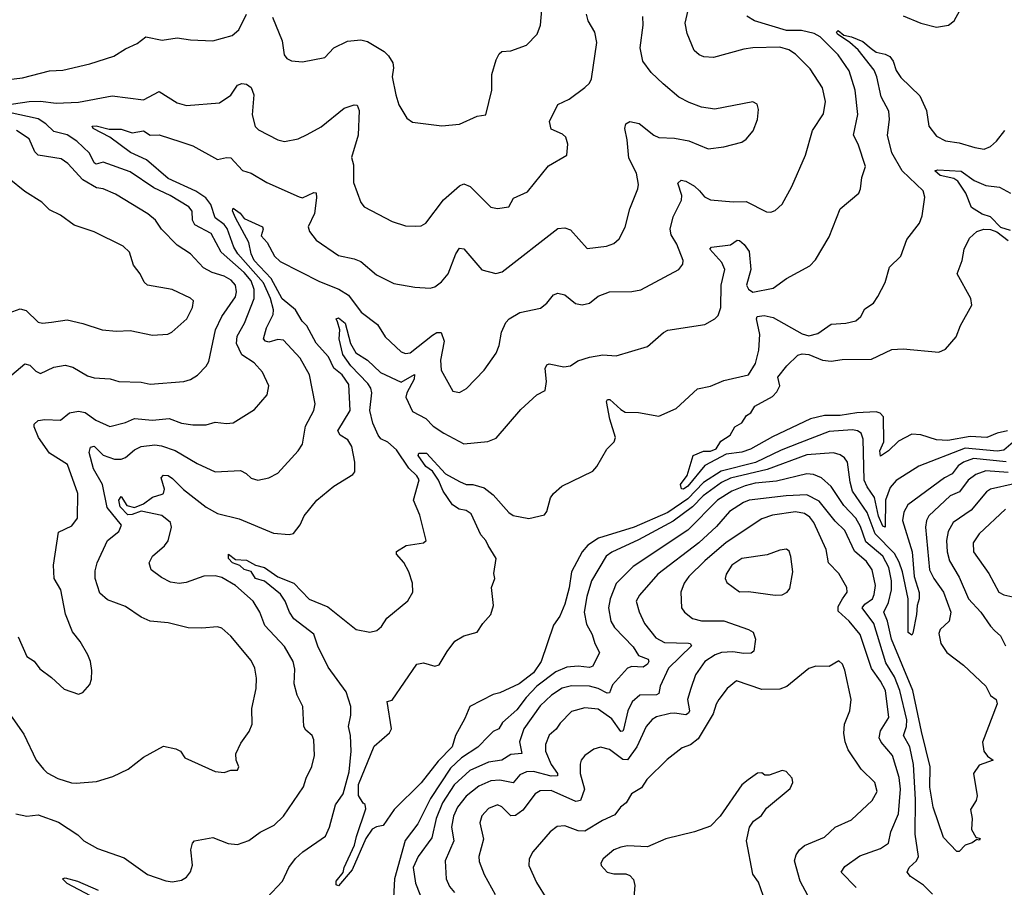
# Model space of a CAD drawing. Extents: x 1246230 to 1426786, y 660032 to 763141.
# Tile 537 of 566: x 1359952 to 1364347, y 747787 to 751660. Entities that reach past the tile are written whole.
import ezdxf

# ---------------------------------------------------------------- set-up
doc = ezdxf.new("R2010")
doc.units = 0

msp = doc.modelspace()

# ---------------------------------------------------------------- linework, layer by layer
at = {"layer": '0CON10XD'}
for points in [[(1361081.5, 751671.5), (1361123.6, 751565), (1361133.4, 751503.4), (1361145, 751486.2), (1361165, 751476), (1361215, 751472), (1361315, 751490.8), (1361354.2, 751535), (1361415, 751564.2), (1361475, 751570), (1361505, 751562.9), (1361578.7, 751518.7), (1361598.8, 751498.8), (1361617.3, 751467.3), (1361621.2, 751445), (1361614.5, 751404.5), (1361630.6, 751325), (1361645, 751280), (1361680.3, 751220.3), (1361705, 751202), (1361835.9, 751185.9), (1361915, 751194.2), (1361995, 751228.8), (1362033.3, 751235), (1362059.2, 751345), (1362059.4, 751415), (1362078.9, 751481.1), (1362092, 751508), (1362105, 751518.6), (1362145, 751521.4), (1362215, 751545.8), (1362261.4, 751595), (1362276.7, 751635), (1362293.3, 751826.7)], [(1359934.6, 748114.6), (1359985, 748104.4), (1360035, 748110.5), (1360125, 748077.5), (1360211.8, 748021.8), (1360239.4, 747995), (1360300.1, 747960.1), (1360418.1, 747918.1), (1360522.5, 747845), (1360605, 747816), (1360635, 747811.2), (1360675, 747819.2), (1360697, 747833), (1360715, 747856.7), (1360724.1, 747885.9), (1360716, 747955), (1360723.8, 747985), (1360733.3, 747995), (1360815, 748009.5), (1360883.5, 747983.5), (1360925, 747978.8), (1360975, 747995.5), (1361026.3, 748033.7), (1361088, 748065), (1361129.2, 748105), (1361218.6, 748235), (1361230.6, 748275), (1361257, 748327), (1361267.8, 748375), (1361265.6, 748445), (1361258.6, 748465), (1361229.1, 748489.1), (1361220.6, 748505), (1361215.5, 748595), (1361191.1, 748645), (1361177.5, 748695), (1361180.7, 748760.7), (1361173.1, 748795), (1361135, 748862.5), (1361046.5, 748956.5), (1361024.6, 749015), (1360995.2, 749065.2), (1360915.5, 749135), (1360855, 749170), (1360825, 749176.9), (1360775, 749175.4), (1360695, 749147.3), (1360665, 749142.7), (1360625, 749149.1), (1360585, 749169.5), (1360539.2, 749205), (1360530.8, 749235), (1360545.8, 749265), (1360599.2, 749310.8), (1360615.5, 749334.5), (1360629.5, 749395), (1360625.4, 749415), (1360586.2, 749446.2), (1360495, 749466.9), (1360455, 749451), (1360435, 749450.4), (1360400.3, 749485), (1360394.7, 749515), (1360405, 749532), (1360431.4, 749491.4), (1360465, 749482.2), (1360505, 749499.6), (1360545, 749528.2), (1360588.6, 749541.4), (1360595, 749545.8), (1360599.1, 749565), (1360583.2, 749615), (1360593.8, 749626.2), (1360615, 749625.3), (1360635, 749612.3), (1360683.2, 749563.2), (1360731.2, 749525), (1360785, 749483.4), (1360835, 749456.2), (1360932.2, 749432.2), (1361085, 749367.5), (1361155, 749362.5), (1361175, 749366.7), (1361204.2, 749405.8), (1361222.5, 749445), (1361279.2, 749515), (1361355, 749578.5), (1361439.7, 749630.3), (1361448.3, 749641.7), (1361448.1, 749685), (1361435.6, 749755), (1361416.9, 749785), (1361383.5, 749805), (1361373.1, 749825), (1361427.2, 749915), (1361421.7, 750031.7), (1361391.2, 750075), (1361354.8, 750104.8), (1361330.5, 750155), (1361276, 750216), (1361233.5, 750293.5), (1361212.7, 750315), (1361183.8, 750365), (1361124.1, 750414.1), (1361074.3, 750504.3), (1360999.6, 750585), (1360985.3, 750615), (1360975.5, 750665), (1360915.2, 750775.2), (1360902.7, 750807.3), (1360905, 750818.9), (1360936, 750796), (1360955, 750772.1), (1361036.2, 750735), (1361039.4, 750725), (1361030.6, 750695), (1361056.6, 750665), (1361090, 750605), (1361115, 750580), (1361291, 750491), (1361376.7, 750456.7), (1361419.9, 750429.9), (1361477.3, 750355), (1361550, 750300), (1361584.4, 750244.4), (1361655, 750176.9), (1361675, 750169.4), (1361695, 750172.9), (1361795, 750251.8), (1361815, 750263.8), (1361833.6, 750263.6), (1361846.9, 750225), (1361830.6, 750140.6), (1361832.9, 750095), (1361885, 750002.5), (1361915, 749996), (1361946.4, 750013.6), (1362025.7, 750095), (1362078.6, 750171.4), (1362093.1, 750205), (1362102.7, 750265), (1362122, 750308), (1362137.1, 750325), (1362185, 750353.3), (1362277.5, 750372.5), (1362305, 750394.2), (1362335, 750431.4), (1362355, 750440), (1362385, 750431.9), (1362433.3, 750393.3), (1362463, 750387), (1362495, 750394.3), (1362535, 750425.6), (1362585.4, 750444.6), (1362685, 750446.9), (1362724.2, 750454.2), (1362893.8, 750545), (1362911.9, 750568.1), (1362914.4, 750585), (1362885, 750658.1), (1362860.3, 750700.3), (1362855.9, 750725), (1362869.7, 750780.3), (1362906.8, 750855), (1362907.3, 750875), (1362890.4, 750929.6), (1362905, 750943.3), (1362925, 750939.6), (1362965, 750916.9), (1362986.8, 750896.8), (1363008.9, 750868.9), (1363035, 750855.9), (1363137.2, 750847.2), (1363195, 750849.1), (1363285, 750802.9), (1363305, 750800.8), (1363325, 750808.8), (1363355, 750836.2), (1363399.4, 750915), (1363460, 751055), (1363490.8, 751165), (1363539.8, 751240.2), (1363548.5, 751295), (1363535, 751356), (1363480.1, 751440.1), (1363415, 751505.4), (1363385, 751526), (1363345, 751537.5), (1363225, 751534.6), (1363185, 751528.9), (1363048.9, 751491.1), (1363005.7, 751494.3), (1362985, 751502.9), (1362962.4, 751522.4), (1362932.3, 751597.7), (1362922.2, 751645), (1362943.5, 751735)], [(1363895, 751677.5), (1363974.3, 751644.3), (1364045, 751626), (1364097.5, 751635), (1364123.3, 751655), (1364149.1, 751700.9)], [(1359815, 751382), (1359965, 751400.3), (1360085, 751431.9), (1360145, 751434.4), (1360265, 751462.7), (1360373, 751497), (1360425, 751530.6), (1360476.4, 751553.6), (1360515, 751584), (1360589.1, 751569.1), (1360655, 751578.5), (1360715, 751569.4), (1360814.3, 751565.7), (1360900.4, 751589.6), (1360930.6, 751615), (1360965, 751684.3)], [(1359832.9, 748665), (1359970.9, 748470.9), (1360026.2, 748355), (1360058.8, 748315), (1360075, 748298.8), (1360123.2, 748273.2), (1360183.2, 748253.2), (1360205, 748252.5), (1360295, 748260), (1360367.7, 748282.3), (1360436.1, 748313.9), (1360505, 748368.8), (1360595, 748417.5), (1360650, 748405), (1360670, 748395), (1360690, 748365), (1360825, 748304), (1360865, 748299.2), (1360895, 748310), (1360925, 748310), (1360930, 748325), (1360918, 748355), (1360917.7, 748382.3), (1360938.8, 748431.2), (1360977.4, 748482.6), (1360990, 748515), (1360988.5, 748585), (1361008.5, 748675), (1361009.4, 748720.6), (1361001.8, 748765), (1360985, 748800), (1360895, 748908.1), (1360854.5, 748944.5), (1360835, 748950.6), (1360765, 748943.8), (1360705, 748945.4), (1360615, 748967.3), (1360535, 748975.5), (1360495, 748992.7), (1360425, 749040), (1360345, 749070.5), (1360310.3, 749100.3), (1360289.6, 749165), (1360289.4, 749200.6), (1360298.2, 749235), (1360343.8, 749335), (1360395.7, 749375), (1360407, 749403), (1360342.3, 749482.3), (1360322, 749585), (1360281.9, 749655), (1360262.3, 749727.7), (1360268.1, 749751.9), (1360285, 749756.6), (1360325, 749715.5), (1360375, 749697.9), (1360405, 749698.2), (1360425, 749705.5), (1360465, 749740.4), (1360495, 749754.6), (1360555, 749762.3), (1360585, 749758.5), (1360646.9, 749736.9), (1360745, 749679.6), (1360825, 749641.5), (1360937.6, 749647.6), (1360963.8, 749635), (1360985, 749614.2), (1361015, 749604.4), (1361065, 749615.7), (1361105, 749636), (1361196, 749735), (1361214, 749765), (1361228.2, 749845), (1361265.6, 749915), (1361270.6, 749945), (1361245.3, 750075), (1361205, 750148.5), (1361129.2, 750229.2), (1361105, 750232.5), (1361065, 750220.6), (1361050, 750225), (1361041.2, 750235), (1361054.2, 750285), (1361084.4, 750344.4), (1361085.3, 750365), (1361071.5, 750415), (1361040.9, 750485), (1360926.2, 750615), (1360908.7, 750645), (1360878.4, 750728.4), (1360865.5, 750745.5), (1360825.3, 750775), (1360805.6, 750835), (1360783.5, 750865), (1360738.6, 750895), (1360615, 750951.5), (1360517.8, 751035), (1360446.8, 751066.8), (1360355, 751135.7), (1360280.9, 751175), (1360276.7, 751185), (1360293.4, 751186.6), (1360351.7, 751171.8), (1360405, 751171.1), (1360455, 751155.4), (1360505, 751163.3), (1360535, 751144.5), (1360575, 751145.4), (1360672, 751115), (1360725, 751097.1), (1360835, 751035.6), (1360875.6, 751045.6), (1360895, 751043.1), (1360947.2, 750987.2), (1360985, 750974.6), (1361055, 750932.7), (1361199.4, 750869.4), (1361215, 750865.5), (1361265, 750888.8), (1361275, 750887.1), (1361277.6, 750865), (1361268.8, 750795), (1361240, 750735), (1361245.8, 750715), (1361276.3, 750676.3), (1361375, 750607.8), (1361445, 750592.5), (1361475, 750580), (1361545, 750520.5), (1361623, 750483), (1361715.9, 750465.9), (1361785, 750462.3), (1361805, 750466.9), (1361835, 750489.6), (1361864.6, 750525), (1361899.1, 750615), (1361915, 750640.8), (1361935, 750637.1), (1362015, 750542.9), (1362077.5, 750527.5), (1362105.8, 750535), (1362355, 750727.8), (1362385, 750730.9), (1362411.4, 750721.4), (1362485, 750639.2), (1362570.9, 750649.1), (1362605, 750660.8), (1362628.7, 750681.3), (1362655.5, 750734.5), (1362675.6, 750815), (1362711.9, 750905), (1362714.4, 750925), (1362705.4, 750975), (1362671.2, 751041.2), (1362664.2, 751124.2), (1362653.3, 751175), (1362658, 751195), (1362675, 751205.5), (1362717.3, 751197.3), (1362782.5, 751145), (1362805, 751134.5), (1362875, 751131.4), (1362938.6, 751118.6), (1363025, 751084), (1363095, 751092.9), (1363175, 751114), (1363195, 751126.2), (1363225.6, 751164.4), (1363245.8, 751215), (1363249.5, 751259.5), (1363243.6, 751283.6), (1363225, 751293.3), (1363055, 751261.1), (1362995, 751270), (1362939.8, 751289.8), (1362895, 751314.4), (1362825, 751374.4), (1362771.4, 751425), (1362734.4, 751475), (1362722.5, 751535), (1362734.5, 751635), (1362733.5, 751673.5)], [(1359885, 751277.8), (1359995, 751295.3), (1360045, 751296.7), (1360115, 751287.3), (1360215, 751291.4), (1360365, 751320.8), (1360505, 751301.8), (1360575, 751339.4), (1360655, 751288.9), (1360697.5, 751277.5), (1360845, 751288.6), (1360895, 751323.3), (1360925, 751368.1), (1360944.7, 751375.3), (1360965, 751372.9), (1360985, 751357.8), (1360997.6, 751325), (1360990.5, 751235), (1361003.1, 751183.1), (1361018.9, 751168.9), (1361105, 751124), (1361135, 751115.8), (1361195, 751128.6), (1361235, 751146.9), (1361298.3, 751181.7), (1361400, 751265), (1361445, 751280.5), (1361458.3, 751278.3), (1361467.3, 751255), (1361462.5, 751145), (1361433.5, 751045), (1361442.7, 751012.7), (1361443.1, 750933.1), (1361475, 750843.3), (1361490, 750825), (1361615, 750759.2), (1361675, 750740), (1361721.2, 750738.8), (1361745, 750740), (1361765, 750752), (1361843.7, 750856.3), (1361915, 750918.1), (1361935, 750927.5), (1361962.9, 750915), (1362055, 750822.5), (1362085, 750817.5), (1362135, 750824.2), (1362157, 750863), (1362219.1, 750890.9), (1362313, 751007), (1362393.8, 751055), (1362398.6, 751105), (1362389.4, 751135), (1362375, 751149.5), (1362325, 751171.9), (1362317.3, 751205), (1362355, 751281.4), (1362405, 751305.7), (1362475, 751357.5), (1362495, 751376.2), (1362504.4, 751395.6), (1362528.3, 751558.3), (1362518.9, 751605), (1362490, 751655), (1362482.7, 751685)], [(1361409.9, 748659.9), (1361329.5, 748769.5), (1361283.3, 748863.3), (1361265, 748917.5), (1361175.7, 748985.7), (1361156.7, 749015), (1361137.2, 749065), (1361116.1, 749095), (1361045, 749154.1), (1361005, 749165.3), (1360985, 749197.1), (1360955, 749205.7), (1360935, 749223.2), (1360902.3, 749235), (1360884.1, 749255), (1360885, 749273.8), (1360915, 749250.5), (1360965, 749247.8), (1361004.6, 749224.6), (1361045, 749215.3), (1361105, 749173.7), (1361175.4, 749145.4), (1361245, 749073.6), (1361328.5, 749038.5), (1361455, 748938.5), (1361515, 748926.7), (1361546.3, 748933.7), (1361568, 748952), (1361591.7, 748988.3), (1361684.3, 749065.7), (1361707.1, 749105), (1361705.7, 749145), (1361690, 749195), (1361666.5, 749236.5), (1361633.8, 749275), (1361633.9, 749286.1), (1361676.8, 749313.2), (1361755, 749324.4), (1361766.2, 749335), (1361738.3, 749448.3), (1361710.6, 749515), (1361735, 749606.7), (1361725, 749624.5), (1361688.8, 749658.8), (1361635, 749740), (1361595, 749773.5), (1361565, 749789.2), (1361552.4, 749805), (1361529, 749859), (1361515.6, 749915), (1361524, 749995), (1361519.8, 750015), (1361506.8, 750036.8), (1361429.8, 750115), (1361394.6, 750165), (1361378.5, 750235), (1361381.5, 750275), (1361371.2, 750311.2), (1361364.6, 750325.4), (1361375, 750329.6), (1361405.2, 750305), (1361428.7, 750215), (1361453.5, 750173.5), (1361505, 750139.6), (1361562.8, 750085), (1361655, 750042.5), (1361715, 750075.5), (1361712.5, 750055), (1361680.5, 749995), (1361675.8, 749975), (1361705, 749910.8), (1361765, 749879.5), (1361797.8, 749845), (1361845, 749814), (1361935, 749767.2), (1362042.4, 749777.6), (1362078.5, 749791.5), (1362189.3, 749920.7), (1362261.2, 749985), (1362298, 750005), (1362304.4, 750045), (1362297.3, 750102.7), (1362305, 750120), (1362315, 750123.8), (1362381.2, 750111.2), (1362411.2, 750115), (1362443.3, 750136.7), (1362496, 750154), (1362555, 750164.5), (1362615, 750160), (1362755, 750200.8), (1362825.7, 750264.3), (1362845, 750274.2), (1363010.3, 750299.7), (1363055.6, 750324.4), (1363069.7, 750340.3), (1363081.5, 750375), (1363082.8, 750475), (1363100.3, 750545), (1363086.6, 750576.6), (1363033.3, 750635), (1363040, 750645), (1363125, 750654.6), (1363155, 750675.5), (1363165, 750674.4), (1363186.7, 750656.7), (1363208, 750625), (1363216.4, 750545), (1363195.7, 750475), (1363205, 750457.3), (1363225, 750444.3), (1363315, 750461.4), (1363375.4, 750504.6), (1363479.4, 750560.6), (1363505, 750587.5), (1363565, 750690), (1363614.3, 750815), (1363697.5, 750885), (1363705.7, 750905), (1363710.8, 750955), (1363727.8, 751005), (1363694.7, 751104.7), (1363674.6, 751145), (1363693.3, 751236.7), (1363680.8, 751345), (1363655, 751431.4), (1363605, 751502.9), (1363525, 751583.1), (1363498.3, 751598.3), (1363441.7, 751611.7), (1363375, 751612), (1363232, 751655), (1363198.6, 751675)], [(1363685, 750316.2), (1363706.2, 750335), (1363725, 750370), (1363763.3, 750395), (1363783.3, 750425), (1363815, 750487.5), (1363834.6, 750555.4), (1363885, 750603.8), (1363911.7, 750678.3), (1363968.3, 750751.7), (1363980, 750785), (1363992.1, 750867.9), (1363985, 750895.6), (1363891.5, 750985), (1363845.4, 751065), (1363826, 751145), (1363834.1, 751215), (1363832.2, 751252.2), (1363797.4, 751315), (1363778.7, 751405), (1363766.1, 751435), (1363694.7, 751525), (1363658.2, 751558.2), (1363602.1, 751595), (1363598.5, 751605), (1363605, 751611.5), (1363630.6, 751590.6), (1363665, 751583.6), (1363715, 751562), (1363752.1, 751532.1), (1363775, 751514.3), (1363815, 751506.6), (1363836.1, 751496.1), (1363851.7, 751475), (1363865, 751432.9), (1363885, 751401.9), (1363970.6, 751320.6), (1364000.4, 751255), (1364010.8, 751185), (1364045, 751140), (1364085, 751118.9), (1364145, 751110.4), (1364215, 751088.8), (1364257.3, 751082.7), (1364285, 751094.3), (1364312.4, 751117.6), (1364350, 751165)], [(1359945.7, 748905), (1359985, 748818), (1360017, 748797), (1360042, 748762), (1360095, 748724), (1360151.7, 748671.7), (1360215, 748650), (1360235, 748657.5), (1360265, 748692.5), (1360273.6, 748716.4), (1360273.8, 748755), (1360268, 748795), (1360256, 748825), (1360222.9, 748885), (1360187.6, 748927.6), (1360156.7, 749006.7), (1360135.4, 749115), (1360106.7, 749165), (1360103.6, 749225), (1360125, 749372.5), (1360185, 749400.6), (1360210.5, 749435), (1360211.5, 749545), (1360166.1, 749675), (1360085.3, 749725), (1360036.5, 749795), (1360016.8, 749843.2), (1360017.8, 749855), (1360035, 749870.5), (1360064, 749876), (1360135, 749872.9), (1360175.5, 749904.5), (1360215, 749912.5), (1360245, 749906.9), (1360292.8, 749872.8), (1360355, 749843.9), (1360425, 749862.2), (1360465, 749879.3), (1360545, 749873.1), (1360619.9, 749879.9), (1360675, 749858.5), (1360725, 749851.2), (1360785, 749852.2), (1360825, 749863.1), (1360875, 749857.1), (1360905, 749860.6), (1360999.8, 749920.2), (1361057.1, 749985), (1361064.3, 750025), (1361036.9, 750086.9), (1360998.3, 750128.3), (1360944.5, 750164.5), (1360920.5, 750215), (1360922.6, 750247.4), (1360955.3, 750305), (1360999, 750415), (1360999, 750455), (1360985.1, 750495), (1360955, 750531.9), (1360852.4, 750622.4), (1360807.2, 750705), (1360734.7, 750745), (1360724.2, 750765), (1360722.5, 750805), (1360707.1, 750825), (1360623.5, 750875), (1360550.5, 750909.5), (1360445, 750980.5), (1360325, 751024.2), (1360294.4, 751014.4), (1360285, 751021.2), (1360263.5, 751063.5), (1360207.1, 751117.1), (1360165, 751145.6), (1360105, 751160.6), (1360069.2, 751195), (1360035, 751217), (1359905.8, 751245)], [(1359916.7, 750075), (1359975, 750124.4), (1359998.1, 750118.1), (1360025, 750091.4), (1360045, 750081.4), (1360105, 750108.8), (1360155, 750118), (1360189, 750109), (1360255, 750070.9), (1360285, 750061.1), (1360356.2, 750056.2), (1360395, 750044.4), (1360495, 750041.5), (1360535, 750032.5), (1360684.5, 750045.5), (1360715.5, 750054.5), (1360746.3, 750073.7), (1360785, 750114), (1360796.2, 750133.8), (1360826.5, 750275), (1360855.3, 750335), (1360915, 750423.5), (1360920.5, 750445), (1360915.3, 750475), (1360896.9, 750496.9), (1360864.8, 750514.8), (1360811.5, 750531.5), (1360772.8, 750552.8), (1360715, 750614.5), (1360655, 750653.5), (1360585.6, 750725), (1360558.1, 750765), (1360525, 750793.6), (1360380.8, 750880.8), (1360325, 750905.6), (1360295, 750909.2), (1360235, 750945.4), (1360167.9, 751017.9), (1360138.3, 751038.3), (1360035, 751055.3), (1360019.5, 751069.5), (1359995, 751127.8), (1359938.6, 751165)], [(1364375, 750718.6), (1364332.1, 750732.1), (1364285, 750779.4), (1364248.3, 750791.7), (1364201.1, 750821.1), (1364174.7, 750885), (1364139.7, 750939.7), (1364121.2, 750951.2), (1364061.2, 750965), (1364036.7, 750985), (1364050.9, 750989.1), (1364155, 750983.3), (1364212.4, 750942.4), (1364265, 750919.6), (1364325, 750911.8), (1364375, 750885.4)], [(1359905, 750352.2), (1359955, 750369.4), (1359981.7, 750361.7), (1360035, 750310), (1360055, 750305.6), (1360095, 750309.4), (1360165, 750320.8), (1360235, 750304.4), (1360320, 750275), (1360385, 750269.4), (1360445, 750273.3), (1360545, 750251.4), (1360613.6, 750256.4), (1360630.8, 750265), (1360698.5, 750325), (1360724.2, 750375), (1360728, 750405), (1360715, 750417.5), (1360632.5, 750455), (1360523.3, 750475), (1360508.3, 750488.3), (1360490.8, 750525), (1360460, 750565), (1360442.6, 750622.6), (1360415, 750649.2), (1360285, 750712.5), (1360195, 750742.2), (1360135, 750787.5), (1360085, 750810.6), (1360050.8, 750845), (1359975, 750893.3), (1359905, 750950)], [(1364360.7, 749825), (1364315, 749814.8), (1364268.8, 749795), (1364195, 749800), (1364095, 749782.1), (1364045, 749783.9), (1363975, 749807.2), (1363935, 749810), (1363875, 749779.1), (1363830, 749735), (1363795, 749712), (1363790.9, 749735), (1363809.2, 749775), (1363807.7, 749887.7), (1363793.6, 749903.6), (1363775, 749909.8), (1363688.8, 749905), (1363615, 749893.6), (1363545, 749893.1), (1363482, 749878), (1363312.3, 749797.7), (1363215, 749743.6), (1363175, 749730), (1363105, 749720.8), (1363010.2, 749669.8), (1362935, 749578.4), (1362915.6, 749565), (1362906.5, 749566.5), (1362902.2, 749585), (1362931.5, 749625), (1362958.7, 749715), (1363005, 749733.8), (1363035, 749733.7), (1363061.1, 749745), (1363082, 749778), (1363123.3, 749805), (1363145, 749842.5), (1363175, 749861.2), (1363196.9, 749893.1), (1363216.2, 749905), (1363234, 749935), (1363312.3, 749977.7), (1363331.6, 749998.4), (1363344.7, 750025), (1363335.9, 750065), (1363375.8, 750114.2), (1363425, 750162.2), (1363445, 750168.8), (1363475, 750165.9), (1363535, 750140.6), (1363575, 750136.3), (1363623.7, 750143.7), (1363754.6, 750145.4), (1363845, 750188.5), (1363895, 750191.5), (1364055, 750175.6), (1364085, 750189.2), (1364132.5, 750245), (1364150.8, 750295), (1364201.9, 750385), (1364198.2, 750415), (1364137.1, 750525), (1364158.5, 750585), (1364168.2, 750635), (1364192.1, 750685), (1364225, 750714.4), (1364255, 750724.4), (1364285, 750722.9), (1364313.1, 750713.1), (1364365, 750674.2)], [(1364397, 749783), (1364345, 749738.9), (1364315, 749734.2), (1364172.3, 749747.7), (1363965, 749666.5), (1363865, 749602.5), (1363838.2, 749571.8), (1363817, 749515), (1363815, 749394.4), (1363805, 749399.2), (1363785, 749444.6), (1363767.9, 749527.9), (1363734.4, 749574.4), (1363722.2, 749605), (1363717.7, 749787.7), (1363708.1, 749815), (1363692.5, 749825), (1363669, 749829), (1363565, 749822), (1363435, 749770.8), (1363351.2, 749738.8), (1363236.4, 749683.6), (1363083.3, 749645), (1363005, 749594.4), (1362935, 749522), (1362845, 749460.7), (1362695, 749394.9), (1362536.4, 749345), (1362488.2, 749315), (1362463.5, 749285), (1362415.3, 749195), (1362405, 749123.8), (1362385, 749050.8), (1362362.6, 748997.4), (1362335, 748956.7), (1362280.5, 748795), (1362245.3, 748745), (1362181.8, 748695), (1362096, 748655), (1362065, 748647.2), (1361961.4, 748595), (1361939.5, 748540.5), (1361897.5, 748465), (1361882.1, 748415), (1361820.3, 748349.7), (1361745, 748253.1), (1361623.3, 748135), (1361575, 748062.5), (1361545, 748057.5), (1361525, 748046.2), (1361498, 748005), (1361436.4, 747865), (1361375, 747794.4), (1361365, 747798.8), (1361364.7, 747815), (1361396.7, 747853.3), (1361400.8, 747875), (1361446.2, 747975), (1361455.3, 748014.7), (1361497.3, 748137.3), (1361495, 748157.5), (1361485, 748162.5), (1361465, 748196.7), (1361465, 748246.7), (1361535, 748417.1), (1361603.1, 748476.9), (1361612.3, 748495), (1361593.3, 748616.7), (1361615, 748623.3), (1361725, 748783.9), (1361755, 748788.7), (1361805, 748774.2), (1361825, 748780.2), (1361860, 748840), (1361895, 748885.2), (1361935, 748910.3), (1361995, 748925.5), (1362019.5, 748965), (1362054.9, 749005), (1362067.5, 749045), (1362059, 749125), (1362073.3, 749165), (1362068, 749188), (1362079.4, 749255), (1362042.8, 749312.8), (1362033.1, 749335), (1362010.6, 749360.6), (1361967.8, 749455), (1361945, 749468.8), (1361913.3, 749475), (1361883.8, 749495), (1361842.9, 749555), (1361821.1, 749605), (1361794.7, 749645), (1361764.7, 749665), (1361731.5, 749715), (1361733.8, 749725), (1361767.5, 749725), (1361853.5, 749633.5), (1361915, 749598.1), (1361945, 749585.8), (1361975, 749585.6), (1362025, 749570.5), (1362065, 749539.6), (1362135, 749460), (1362155, 749446.5), (1362225, 749432.8), (1362295, 749450.3), (1362305.5, 749464.5), (1362321.1, 749525), (1362334.8, 749545.2), (1362371.6, 749578.4), (1362510.8, 749645), (1362528.4, 749665), (1362573.6, 749743.6), (1362606.1, 749775), (1362612.1, 749795), (1362586.9, 749876.9), (1362571.3, 749955), (1362575.4, 749964.6), (1362587.1, 749965), (1362635, 749919.6), (1362655, 749908.2), (1362715, 749907.1), (1362805, 749890.6), (1362882, 749925), (1362977.9, 750012.1), (1363035, 750023.6), (1363095, 750049.6), (1363205.3, 750074.7), (1363236.8, 750125), (1363251.1, 750185), (1363255.4, 750255), (1363241.1, 750325), (1363244.7, 750335.3), (1363275, 750340), (1363315, 750331.3), (1363445, 750258.5), (1363475, 750249.1), (1363515, 750258.9), (1363575, 750300.6), (1363640, 750305), (1363685, 750316.2)], [(1364355, 749686.2), (1364209.2, 749700.8), (1364165, 749685.2), (1364140.7, 749669.3), (1364115, 749633.1), (1364080.3, 749615), (1363915.8, 749494.2), (1363898.3, 749461.8), (1363893.2, 749425), (1363935.6, 749285), (1363944.7, 749175), (1363966.6, 749103.4), (1363967.5, 749075), (1363958.1, 749045), (1363955.7, 749005.7), (1363939.1, 748920.9), (1363935, 748913.3), (1363918, 748925), (1363918.1, 749075), (1363893.3, 749195), (1363878.4, 749238.4), (1363857.3, 749277.3), (1363770.4, 749365), (1363735, 749460.3), (1363670, 749555), (1363658.4, 749595), (1363646.5, 749685), (1363634.1, 749704.1), (1363615, 749718.2), (1363585, 749726.2), (1363465, 749718.1), (1363288.4, 749651.6), (1363125, 749613.2), (1363085, 749594.3), (1363003.5, 749535), (1362955, 749485.8), (1362869.1, 749420.9), (1362715, 749338), (1362595, 749283.6), (1362570.7, 749265), (1362505.3, 749155), (1362483.6, 749085), (1362471.5, 749015), (1362481.9, 748961.9), (1362508.2, 748915), (1362519.5, 748875), (1362540, 748835), (1362510.5, 748775), (1362495, 748767.7), (1362445, 748774.8), (1362395, 748770.6), (1362345, 748748.4), (1362261.2, 748685), (1362212.7, 748635), (1362170.9, 748579.1), (1362107.2, 748522.8), (1362090.5, 748495), (1362065, 748483.2), (1362046.1, 748463.9), (1361997.5, 748412.5), (1361924.8, 748365), (1361875, 748319.3), (1361785.9, 748184.1), (1361729.4, 748070.6), (1361673.6, 747996.4), (1361625.3, 747825.3), (1361620.3, 747739.7)], [(1363977.7, 748482.3), (1363939.3, 748665), (1363843.8, 748895), (1363825.5, 748975.5), (1363809.8, 749015), (1363830.9, 749059.1), (1363843, 749115), (1363842.9, 749155), (1363831.2, 749215), (1363804.4, 749265), (1363728.8, 749328.8), (1363705, 749398.5), (1363684.6, 749434.6), (1363631.2, 749491.2), (1363575, 749576.8), (1363530.5, 749615), (1363495, 749630.5), (1363465, 749633.5), (1363329.7, 749600.3), (1363235, 749590.5), (1363190.5, 749579.5), (1363131.6, 749555), (1363066.4, 749515), (1362935, 749381.9), (1362691.1, 749218.9), (1362615, 749143.3), (1362587.9, 749075), (1362580.3, 749035), (1362590.8, 748975), (1362606.9, 748946.9), (1362689.9, 748859.9), (1362715, 748822.2), (1362756.9, 748805), (1362761.2, 748795), (1362755, 748782.9), (1362735, 748769.8), (1362685, 748772.8), (1362665, 748765.5), (1362598.4, 748691.6), (1362585, 748654.6), (1362575, 748653.2), (1362535, 748675.2), (1362495, 748684.7), (1362415, 748686.1), (1362374, 748676), (1362325.5, 748644.5), (1362275, 748596.7), (1362202.5, 748495), (1362183.2, 748436.8), (1362194.3, 748385), (1362145, 748380), (1362104.8, 748355.2), (1362045, 748345.6), (1361961.3, 748308.7), (1361892.2, 748245), (1361839.3, 748165), (1361810.6, 748095), (1361792.4, 748007.6), (1361730.9, 747925), (1361709.4, 747875), (1361718.6, 747805), (1361754.8, 747715)], [(1364365, 749639.4), (1364265, 749645.8), (1364220.4, 749629.6), (1364185.5, 749604.5), (1364146.9, 749553.1), (1364105, 749535.3), (1364010.6, 749445), (1364000, 749425), (1363994.7, 749395), (1364013.9, 749205), (1364031.9, 749165), (1364075.3, 749105), (1364108.8, 749015), (1364100.9, 748975), (1364061.4, 748938.6), (1364055, 748920), (1364064, 748875), (1364091.2, 748835), (1364165, 748778.9), (1364264.2, 748685), (1364285, 748643.3), (1364310, 748625), (1364315.9, 748605.9), (1364250, 748435), (1364255.8, 748395), (1364272, 748372), (1364296.7, 748355), (1364235, 748332.5), (1364209.2, 748295), (1364225.6, 748195), (1364220.8, 748175), (1364196.2, 748135), (1364204.1, 748094.1), (1364201.2, 748045), (1364220.7, 748010.7), (1364240, 748005), (1364235, 747997.5), (1364225, 748000), (1364204.3, 747985.7), (1364172.5, 747975), (1364145, 747947.5), (1364135, 747947.5), (1364075, 748010), (1364029.4, 748145), (1364014.1, 748234.1), (1364015.6, 748325), (1363977.7, 748482.3)], [(1364391.7, 749588.3), (1364285, 749564.7), (1364267.7, 749552.3), (1364199.3, 749470.7), (1364118.2, 749415), (1364097.1, 749375), (1364088.8, 749335), (1364091.4, 749285), (1364102.1, 749245), (1364145, 749171.1), (1364186.9, 749075), (1364242.9, 749015), (1364285, 748952.2), (1364305, 748932.2), (1364329.4, 748909.4), (1364352.9, 748865)], [(1364026.6, 747756.6), (1363986.9, 747796.9), (1363928.6, 747835), (1363912.9, 747855), (1363923.1, 747875), (1363955.3, 747904.7), (1363964.7, 747925.3), (1363948.8, 748025), (1363950.5, 748179.5), (1363942.2, 748335), (1363925.3, 748414.7), (1363897, 748465), (1363909.8, 748505), (1363911.4, 748535), (1363880.9, 748665), (1363856.7, 748726.7), (1363819, 748789), (1363764.1, 748965), (1363712.8, 749035), (1363725, 749051.4), (1363758.6, 749075), (1363766.2, 749093.9), (1363771.8, 749135), (1363758, 749205), (1363732.1, 749242.1), (1363678, 749288), (1363635, 749379.6), (1363591.9, 749421.9), (1363520.7, 749510.7), (1363465, 749539.8), (1363373.8, 749535), (1363208.6, 749515), (1363182.9, 749505), (1363120.8, 749465), (1363062.2, 749397.8), (1362984.1, 749325), (1362800.4, 749185), (1362718.3, 749091.7), (1362704.5, 749065), (1362717.3, 749017.3), (1362741.5, 748965), (1362791.2, 748901.2), (1362830.5, 748880.5), (1362937.1, 748877.1), (1362945.6, 748875), (1362950.8, 748865), (1362847.8, 748765), (1362811.6, 748685), (1362805, 748652.2), (1362794.1, 748645.9), (1362720, 748645), (1362685.6, 748614.4), (1362666.7, 748575), (1362647.9, 748492.1), (1362645, 748484.5), (1362635, 748482), (1362595, 748539.2), (1362535, 748581.8), (1362475, 748587.8), (1362415, 748572.3), (1362365, 748520.5), (1362347.1, 748492.9), (1362315, 748465.6), (1362300, 748425), (1362299.3, 748395), (1362324.8, 748335), (1362352.3, 748295), (1362352.5, 748285), (1362325, 748283.9), (1362245, 748304.8), (1362215, 748302.7), (1362185, 748288.7), (1362155, 748253.3), (1362094.8, 748265.2), (1362055, 748262.2), (1362001.3, 748238.7), (1361945, 748194.7), (1361907, 748145), (1361888.4, 748105), (1361879.3, 748055), (1361889.6, 747995), (1361852, 747905), (1361855.9, 747825), (1361870.8, 747790.9), (1361893.4, 747763.4)], [(1363686.4, 747786.4), (1363619.4, 747855), (1363635, 747880.6), (1363702.3, 747927.7), (1363795, 747961.1), (1363829.5, 747985), (1363840.8, 748035), (1363874.8, 748115), (1363883.3, 748225), (1363877.9, 748277.9), (1363848.7, 748375), (1363797.8, 748435), (1363787.8, 748455), (1363793.8, 748485), (1363831.7, 748545), (1363817.3, 748665), (1363795, 748708), (1363753.7, 748763.7), (1363704.3, 748915), (1363655, 748974.6), (1363605, 749020), (1363605, 749041.2), (1363625.3, 749074.7), (1363645.5, 749105), (1363644.4, 749125), (1363607.9, 749187.9), (1363562.5, 749235), (1363551.5, 749295), (1363496.3, 749415), (1363479.6, 749439.6), (1363455, 749455.2), (1363415, 749463.3), (1363311.9, 749448.1), (1363265, 749432.3), (1363105, 749326.1), (1363009.7, 749245), (1362939.1, 749175), (1362917.8, 749145), (1362902.7, 749105), (1362905.6, 749035), (1362919.4, 749015), (1362955, 748986.5), (1362995, 748977.2), (1363095, 748977.2), (1363205, 748938.7), (1363225.8, 748925.7), (1363237.3, 748895), (1363228.6, 748841.4), (1363217.8, 748832.2), (1363185, 748831.4), (1363135, 748838.1), (1363085, 748835.7), (1363056.5, 748825), (1363010.9, 748795), (1362968.2, 748735), (1362947.3, 748675), (1362932.9, 748625), (1362941.4, 748575), (1362937.8, 748565), (1362925, 748556.5), (1362875.2, 748565.2), (1362855, 748562.5), (1362795, 748547.9), (1362775, 748536.9), (1362749.2, 748505), (1362707.5, 748415), (1362665, 748355.9), (1362645, 748357.1), (1362585, 748402), (1362545, 748412.2), (1362515, 748404.4), (1362474.3, 748375), (1362458.1, 748355), (1362453.6, 748336.4), (1362454.7, 748295.3), (1362473, 748225), (1362455, 748174.7), (1362435, 748170.6), (1362325, 748219), (1362275, 748217.6), (1362252.5, 748205), (1362198.3, 748131.7), (1362165, 748108.5), (1362145, 748105.7), (1362105, 748146.9), (1362085, 748155.5), (1362045, 748138.5), (1362015, 748105.7), (1362005.6, 748075), (1362022.6, 748002.6), (1362001.8, 747925), (1362003.1, 747903.1), (1362025.5, 747845), (1362074.5, 747755)], [(1364352.5, 749475), (1364235.2, 749364.8), (1364208.8, 749325), (1364209.1, 749285), (1364278.3, 749188.2), (1364322.2, 749105), (1364345, 749092.9), (1364385, 749084.5)], [(1363325, 749091.2), (1363355, 749093.3), (1363377.5, 749105), (1363389.5, 749120.5), (1363402.5, 749195), (1363394.2, 749264.2), (1363387, 749287), (1363375, 749296.2), (1363345, 749292), (1363288.3, 749271.7), (1363175, 749254.6), (1363131.1, 749225), (1363105.6, 749185), (1363100.8, 749165), (1363108.3, 749148.3), (1363165, 749106.7), (1363205, 749108.1), (1363325, 749091.2)], [(1363470.7, 747750.7), (1363435.3, 747815.3), (1363411.2, 747905), (1363418.3, 747931.7), (1363433.1, 747955), (1363455, 747973.3), (1363545, 748010.5), (1363592.5, 748055), (1363665, 748088.5), (1363757.5, 748175), (1363780, 748215), (1363769.5, 748255), (1363707.5, 748315), (1363650.8, 748400.8), (1363636.5, 748436.5), (1363631.1, 748475), (1363633.8, 748515), (1363657.9, 748575), (1363663.1, 748625), (1363635, 748756.2), (1363625, 748783.8), (1363608.8, 748798.8), (1363565, 748773.1), (1363506.2, 748773.8), (1363475, 748763.8), (1363376.3, 748683.7), (1363345, 748671.1), (1363265, 748669.6), (1363151.8, 748708.2), (1363109.4, 748675), (1363073.1, 748625), (1363060.6, 748605), (1363048.2, 748561.8), (1362980.6, 748449.4), (1362947, 748423), (1362909.7, 748410.3), (1362842.2, 748357.8), (1362751.2, 748268.8), (1362728.5, 748231.5), (1362683.1, 748205), (1362658.6, 748165), (1362634.3, 748145), (1362609.3, 748110.7), (1362554.3, 748085.7), (1362475, 748037.1), (1362445, 748038.8), (1362385, 748061.5), (1362351.9, 748058.1), (1362320.6, 748035), (1362243.1, 747945), (1362226.9, 747915), (1362225.6, 747885), (1362258.6, 747808.6), (1362305.7, 747735)], [(1361055, 747740), (1361125.5, 747815), (1361153.5, 747875), (1361183.7, 747916.3), (1361215.6, 747945), (1361317.1, 748015), (1361335.6, 748055), (1361362.1, 748155), (1361396.3, 748205), (1361422.8, 748302.8), (1361432.1, 748395), (1361429.1, 748465), (1361419.5, 748505), (1361430, 748555), (1361430, 748595), (1361409.9, 748659.9)], [(1363281.4, 747721.4), (1363249.6, 747809.6), (1363224.2, 747845.8), (1363196.9, 747995), (1363210, 748055), (1363227.9, 748082.1), (1363262.7, 748107.3), (1363285, 748140), (1363391.7, 748228.3), (1363403.3, 748255), (1363400, 748275), (1363373.6, 748303.6), (1363355, 748308), (1363297.5, 748287.5), (1363278.3, 748288.3), (1363265, 748297.5), (1363245, 748296.7), (1363203.2, 748266.8), (1363176, 748245), (1363079.6, 748105), (1363035, 748060.4), (1362963.8, 748035), (1362836.5, 748003.5), (1362755, 747967.5), (1362665, 747972.2), (1362635, 747966.7), (1362604, 747955), (1362556, 747915), (1362546.2, 747895), (1362548, 747885), (1362573.8, 747855), (1362605, 747847.8), (1362658, 747848), (1362675, 747840), (1362691.4, 747821.4), (1362698.5, 747795), (1362686.9, 747673.1)], [(1360268.9, 747748.9), (1360165, 747803.6), (1360142.9, 747825), (1360155, 747829.5), (1360211.2, 747815), (1360303.3, 747775)]]:
    msp.add_lwpolyline(points, dxfattribs=at)

doc.saveas('drawing.dxf')
